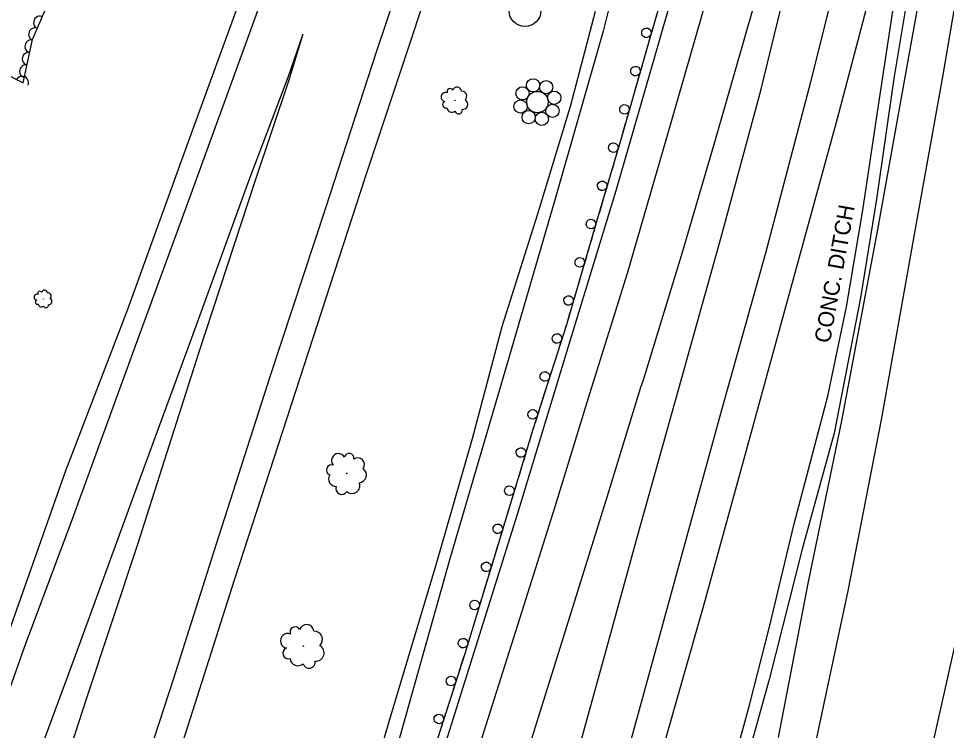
# Model space of a CAD drawing. Extents: x 1722896 to 1754269, y 648279 to 666297.
# Drawn here: x 1753624.6 to 1753915.5, y 654762.5 to 654985.9 of the extents above; entities that cross this region are included whole.
import ezdxf

# ---------------------------------------------------------------- set-up
doc = ezdxf.new("R2010")
doc.units = 0
for name, color, linetype in [('DESIGN - CENTERLINE - Proposed', 7, 'Continuous'), ('DESIGN - PUBLIC HEARING - Shapes', 7, 'Continuous'), ('DESIGN - SCRATCH - User 1', 7, 'Continuous'), ('SURVEY - CENTERLINE - Preliminary Text', 7, 'Continuous'), ('SURVEY - CONTOURS - Intermediate with optional Text', 7, 'Continuous'), ('SURVEY - DTM - Breaklines', 7, 'Continuous'), ('SURVEY - VEGETATION - Features with Text', 7, 'Continuous')]:
    doc.layers.add(name, color=color, linetype=linetype)

msp = doc.modelspace()

# ---------------------------------------------------------------- linework, layer by layer
at = {"layer": 'DESIGN - CENTERLINE - Proposed'}
for points in [[(1753865.69, 655293.01), (1753850.23, 655243.68), (1753836.04, 655199.67), (1753856.01, 655195.53), (1753856.02, 655195.5), (1753851.35, 655173.42), (1753840.45, 655122.33), (1753832.35, 655083.39), (1753820.91, 655034.37), (1753807.92, 654982.01), (1753792.84, 654929.32), (1753777.61, 654876.99), (1753759.81, 654816.38), (1753742.33, 654754.27), (1753725.04, 654698.69), (1753704.63, 654635.4), (1753688.57, 654585.5), (1753676.41, 654546.86), (1753663.2, 654505.36), (1753646.22, 654456.37), (1753630.28, 654406.65)], [(1753904.38, 654999.26), (1753899.03, 654967.13), (1753893.61, 654929.27), (1753888.56, 654898.33), (1753880.34, 654855.85), (1753870.31, 654819.45), (1753859.98, 654778.53), (1753846.48, 654729.98), (1753833.54, 654682.76), (1753819.83, 654630.13), (1753806.58, 654582.74), (1753795.97, 654542.95), (1753785.26, 654503.44), (1753773.65, 654460.33), (1753761.58, 654414.05)], [(1753761.58, 654414.05), (1753758.13, 654414.8), (1753763.94, 654436.56), (1753771.67, 654467.16), (1753780.29, 654499.75), (1753787.27, 654525.47), (1753796.99, 654562.01), (1753804.64, 654591.51), (1753813.73, 654624.53), (1753822.46, 654654.99), (1753830.56, 654685.75), (1753842.46, 654729.09), (1753853.89, 654770.88), (1753859.99, 654795.01), (1753867.81, 654827.36), (1753878.33, 654867.46), (1753884.19, 654895.45), (1753889.35, 654925.82), (1753894.22, 654958.61), (1753899.23, 654991.82)], [(1753627.77, 654409.9), (1753636.68, 654437.31), (1753647.5, 654469.18), (1753669.44, 654535.98), (1753678.4, 654562.98), (1753687.48, 654592.15), (1753699.72, 654629.86), (1753709.02, 654660.43), (1753718.35, 654688.85), (1753728.8, 654723.99), (1753740.98, 654766.09), (1753755.2, 654813.46), (1753766.91, 654854.19), (1753776.21, 654889.33), (1753787.34, 654924.33), (1753797.72, 654958.79), (1753805.47, 654988.26)]]:
    msp.add_lwpolyline(points, dxfattribs=at)
at = {"layer": 'DESIGN - PUBLIC HEARING - Shapes'}
msp.add_circle((1753783.38, 654988.43), 5, dxfattribs=at)
at = {"layer": 'DESIGN - SCRATCH - User 1'}
for points in [[(1753831.25, 655009.92), (1753822.75, 654980.53), (1753813.48, 654948.26), (1753805.85, 654922.2), (1753796.36, 654889.85), (1753785.87, 654857.01), (1753775.06, 654821.34), (1753764.49, 654786.57), (1753754.98, 654756.97), (1753744.66, 654724.7), (1753736.39, 654697.35), (1753729.16, 654674.8), (1753721.6, 654650.98), (1753714.45, 654628.27), (1753705.53, 654600.2), (1753698.82, 654578.99), (1753691.22, 654555.27), (1753681.73, 654526.36), (1753673.43, 654499.77), (1753660.39, 654459.4), (1753648.61, 654425.56), (1753636.92, 654390.04)], [(1753824.62, 654987.03), (1753823.97, 654984.77)], [(1753823.53, 654983.23), (1753822.75, 654980.53), (1753822.25, 654978.81)], [(1753821.81, 654977.28), (1753821.16, 654975.02)], [(1753821.16, 654975.02), (1753820.51, 654972.76)], [(1753820.07, 654971.22), (1753818.8, 654966.8)], [(1753818.36, 654965.26), (1753817.71, 654963)], [(1753817.71, 654963), (1753817.06, 654960.74)], [(1753816.62, 654959.2), (1753815.35, 654954.78)], [(1753814.26, 654950.99), (1753813.61, 654948.73)], [(1753814.91, 654953.25), (1753814.26, 654950.99)], [(1753813.17, 654947.19), (1753811.88, 654942.78)], [(1753810.77, 654938.99), (1753810.1, 654936.73)], [(1753811.43, 654941.24), (1753810.77, 654938.99)], [(1753809.66, 654935.2), (1753808.36, 654930.78)], [(1753807.91, 654929.25), (1753807.25, 654926.99)], [(1753807.25, 654926.99), (1753806.59, 654924.73)], [(1753806.14, 654923.2), (1753805.85, 654922.2), (1753804.85, 654918.79)], [(1753804.4, 654917.25), (1753803.74, 654914.99)], [(1753803.74, 654914.99), (1753803.08, 654912.74)], [(1753802.63, 654911.2), (1753801.33, 654906.79)], [(1753800.88, 654905.26), (1753800.22, 654903)], [(1753800.22, 654903), (1753799.56, 654900.74)], [(1753799.11, 654899.21), (1753797.81, 654894.8)], [(1753797.36, 654893.26), (1753796.7, 654891.01)], [(1753796.7, 654891.01), (1753796.36, 654889.85), (1753796.01, 654888.76)], [(1753795.53, 654887.23), (1753794.13, 654882.85)], [(1753793.64, 654881.33), (1753792.93, 654879.09)], [(1753792.93, 654879.09), (1753792.21, 654876.85)], [(1753791.72, 654875.33), (1753790.32, 654870.95)], [(1753789.84, 654869.42), (1753789.12, 654867.18)], [(1753789.12, 654867.18), (1753788.41, 654864.94)], [(1753787.92, 654863.42), (1753786.52, 654859.04)], [(1753786.03, 654857.51), (1753785.87, 654857.01), (1753785.34, 654855.27)], [(1753785.34, 654855.27), (1753784.66, 654853.02)], [(1753784.2, 654851.49), (1753782.86, 654847.08)], [(1753781.72, 654843.31), (1753781.04, 654841.06)], [(1753782.4, 654845.55), (1753781.72, 654843.31)], [(1753780.57, 654839.53), (1753779.24, 654835.12)], [(1753778.09, 654831.34), (1753777.41, 654829.09)], [(1753778.77, 654833.59), (1753778.09, 654831.34)], [(1753776.94, 654827.56), (1753775.61, 654823.16)], [(1753775.14, 654821.63), (1753775.06, 654821.34), (1753774.46, 654819.38)], [(1753774.46, 654819.38), (1753773.78, 654817.13)], [(1753773.31, 654815.6), (1753771.98, 654811.2)], [(1753771.51, 654809.67), (1753770.83, 654807.42)], [(1753770.83, 654807.42), (1753770.15, 654805.17)], [(1753769.68, 654803.64), (1753768.34, 654799.24)], [(1753767.88, 654797.71), (1753767.2, 654795.46)], [(1753767.2, 654795.46), (1753766.51, 654793.21)], [(1753766.05, 654791.68), (1753764.71, 654787.28)], [(1753764.23, 654785.75), (1753763.51, 654783.52)], [(1753763.51, 654783.52), (1753762.79, 654781.28)], [(1753762.3, 654779.76), (1753760.89, 654775.38)], [(1753760.41, 654773.85), (1753759.69, 654771.62)], [(1753759.69, 654771.62), (1753758.97, 654769.38)], [(1753758.48, 654767.85), (1753757.07, 654763.48)]]:
    msp.add_lwpolyline(points, dxfattribs=at)
for centre, start, end in [((1753821.45, 654981.46), 97.1245, 97.1146), ((1753818, 654969.44), 97.2413, 97.2314), ((1753814.55, 654957.43), 97.2413, 97.2314), ((1753811.09, 654945.43), 96.9431, 96.9333), ((1753807.58, 654933.43), 96.9431, 96.9333), ((1753804.06, 654921.44), 96.9136, 96.9038), ((1753800.55, 654909.44), 96.9136, 96.9038), ((1753797.03, 654897.45), 96.9136, 96.9038), ((1753793.41, 654885.52), 95.5469, 95.5371), ((1753789.6, 654873.61), 95.5469, 95.5371), ((1753785.8, 654861.71), 95.5469, 95.5371), ((1753782.1, 654849.74), 96.3903, 96.3804), ((1753778.47, 654837.78), 96.3903, 96.3804), ((1753774.85, 654825.82), 96.3903, 96.3804), ((1753771.22, 654813.86), 96.3644, 96.3546), ((1753767.58, 654801.9), 96.3644, 96.3546), ((1753763.95, 654789.94), 96.3644, 96.3546), ((1753760.18, 654778.05), 95.4336, 95.4238), ((1753756.35, 654766.15), 95.4336, 95.4238)]:
    msp.add_arc(centre, 1.5, start, end, dxfattribs=at)
at = {"layer": 'SURVEY - CENTERLINE - Preliminary Text'}
for p, q in [((1753894, 654919.78), (1753909.31, 655005.13)), ((1753892.97, 654998.92), (1753881.25, 654954.45)), ((1753881.25, 654954.45), (1753866.32, 654899.94)), ((1753882.73, 654859.64), (1753894, 654919.78)), ((1753866.32, 654899.94), (1753853.84, 654854.59)), ((1753872.27, 654809.16), (1753882.73, 654859.64)), ((1753853.84, 654854.59), (1753839.23, 654801.3)), ((1753862.81, 654760.3), (1753872.27, 654809.16)), ((1753839.23, 654801.3), (1753825.8, 654754.02))]:
    msp.add_line(p, q, dxfattribs=at)
for points in [[(1753907.56, 655630.58), (1753897.62, 655540.35), (1753887.97, 655467.46), (1753876.99, 655404.7), (1753859.61, 655330.46), (1753844.19, 655273.76), (1753830.08, 655226.8), (1753799.74, 655133.35), (1753765.15, 655032.08), (1753733.21, 654935.79), (1753692.25, 654810.03), (1753676.79, 654761.41), (1753655.27, 654695.65), (1753635.55, 654633.87), (1753614.74, 654571.38), (1753560.35, 654370.93), (1753550.99, 654314.54), (1753550.98, 654314.29)], [(1753999, 655365.49), (1753994.19, 655303.59), (1753989.42, 655245.38), (1753983.92, 655188.03), (1753977.56, 655136.68), (1753969.81, 655082.72), (1753960.87, 655025.6), (1753950.98, 654967.06), (1753939.93, 654905.23), (1753929.21, 654848.58), (1753918.56, 654791.23), (1753906.15, 654735.86), (1753895.48, 654687.27), (1753884.09, 654634.31), (1753870.24, 654578.71), (1753851.52, 654502), (1753835.96, 654438.29), (1753820.5, 654381.14)], [(1753638.87, 654389.35), (1753654.15, 654435.28), (1753666.04, 654469.32), (1753679.06, 654510.49), (1753697.53, 654566.58), (1753711.47, 654612.58), (1753725.52, 654655.18), (1753740.1, 654701.2), (1753752.24, 654738.7), (1753764.6, 654778.06), (1753781.06, 654830.45), (1753798, 654886.12), (1753811.93, 654931.99), (1753825.38, 654978.32), (1753837.76, 655021.83), (1753850.18, 655067.37), (1753862.42, 655115.87), (1753874.1, 655170.65), (1753880.71, 655207.3), (1753888.39, 655250.11), (1753894.62, 655294.16), (1753900.67, 655341), (1753900.89, 655353.33)], [(1753486.13, 654404.04), (1753505.53, 654455.42), (1753521.61, 654499.9), (1753538.67, 654545.64), (1753554.5, 654589.79), (1753570.27, 654633.28), (1753584.45, 654671.31), (1753595.64, 654701.71), (1753610.77, 654744.43), (1753626.43, 654788.69), (1753641.53, 654828.92), (1753660.88, 654882.12), (1753678.75, 654930.9), (1753696.15, 654978.92), (1753717.67, 655038.29), (1753735.29, 655086.93), (1753751.57, 655135.18), (1753769.63, 655188.96), (1753782.47, 655229.89), (1753798.43, 655282.46), (1753810.7, 655327.14)], [(1753845.87, 655319.54), (1753832.52, 655271.49), (1753820.57, 655232.64), (1753807.19, 655191.02), (1753792.37, 655145.5), (1753770.37, 655077.36), (1753755.23, 655030.45), (1753736.69, 654975.42), (1753720.85, 654926.42), (1753703.43, 654873.49), (1753686.44, 654820.68), (1753673.13, 654778.88), (1753656.55, 654727.74), (1753639, 654674.77), (1753624.18, 654629.08), (1753608.95, 654582.73), (1753591.09, 654526.1), (1753576.5, 654475.86), (1753564.92, 654430.19), (1753554.6, 654384.72)], [(1753716.97, 654392.9), (1753731.58, 654446.71), (1753744.6, 654495.32), (1753758.43, 654545.91), (1753771.85, 654595.51), (1753786.24, 654648.52), (1753801.02, 654703.23), (1753816.33, 654758.39), (1753831.56, 654814.06), (1753845.42, 654864.32), (1753858.92, 654912.41), (1753872.95, 654966.02), (1753884.83, 655013.24), (1753894.74, 655057.75), (1753902.76, 655097.35), (1753911.16, 655143.26), (1753919.1, 655192.52), (1753924.37, 655229.11), (1753929.43, 655275.05), (1753933.2, 655310.09)], [(1753794.53, 655297.08), (1753784.29, 655260.81), (1753775.97, 655232.81), (1753753.34, 655162.45), (1753735.21, 655106.86), (1753716.45, 655054.75), (1753697.54, 655001.54), (1753678.15, 654948.42), (1753658.78, 654894.59), (1753639.31, 654844), (1753618.06, 654784.08), (1753599.82, 654733.5), (1753583.52, 654688.83), (1753563.58, 654634.07), (1753543.16, 654578.51), (1753522.29, 654523.23), (1753501.77, 654465.46), (1753482.67, 654413.9), (1753458.55, 654352.07)], [(1753787.82, 654397.4), (1753804.87, 654462.71), (1753819.91, 654523.37), (1753834.46, 654584.66), (1753847.63, 654638.59), (1753861.81, 654699.97), (1753873.87, 654755.34), (1753884.69, 654806.38), (1753895.12, 654859.97), (1753905.47, 654918.12), (1753914.52, 654968.24), (1753924.21, 655025.35), (1753934.84, 655090.31), (1753941.46, 655137.15), (1753948, 655192.94), (1753953.01, 655240.59), (1753957.5, 655290.66)], [(1753651.98, 654405.24), (1753662.93, 654437.71), (1753672.8, 654467.26), (1753687.98, 654511.96), (1753703.06, 654556.73), (1753715.59, 654593.68), (1753725.16, 654622.57), (1753736.08, 654655.85), (1753746.54, 654687.05), (1753758.31, 654723.72), (1753769.13, 654757.69), (1753781.84, 654798.01), (1753792.82, 654832.85), (1753803.31, 654866.88), (1753815.56, 654905.99), (1753827.86, 654948.65), (1753838.46, 654985.6), (1753849.82, 655026.65)], [(1753701.52, 654393.69), (1753716.06, 654446.37), (1753729.77, 654498.73), (1753744.79, 654553.48), (1753757.24, 654598.83), (1753771.05, 654649.27), (1753782.62, 654692.58), (1753794.53, 654735.84), (1753808.88, 654787.73), (1753818.85, 654824.19), (1753831.6, 654869.88), (1753844.87, 654917.37), (1753857.32, 654963.4), (1753870.12, 655015.71)], [(1753855.18, 654990.39), (1753843.09, 654948.16), (1753832.61, 654912.51), (1753820.38, 654872.49), (1753819.64, 654870.19), (1753809.25, 654836.4), (1753796.39, 654795), (1753783.39, 654753.55), (1753767.45, 654703.07), (1753751.59, 654654.8), (1753739.95, 654619.57), (1753723.25, 654570.05), (1753707.26, 654523.81), (1753693.35, 654483.29), (1753680.44, 654444.52), (1753668.85, 654409.84)], [(1753498.67, 654018.41), (1753498.63, 654020.84), (1753498.36, 654069.35), (1753499.18, 654127.68), (1753501.77, 654178.47), (1753506.08, 654229.33), (1753510.2, 654265.07), (1753515.56, 654304.4), (1753522.1, 654344.33), (1753529.85, 654384.14), (1753538.88, 654423.25), (1753547.52, 654458.01), (1753557.95, 654495.47), (1753569.84, 654537.23), (1753587.37, 654592.17), (1753602.13, 654636.99), (1753616.87, 654681.43), (1753628.79, 654719.52), (1753645.95, 654772.76), (1753661.88, 654820.71), (1753681.11, 654881.07), (1753698.89, 654935.17), (1753709.35, 654966.4), (1753713.82, 654981.1)], [(1753503.66, 654407.39), (1753517.74, 654445.76), (1753534.58, 654492.65), (1753550.6, 654535.84), (1753565.7, 654577.01), (1753580.23, 654616.24), (1753594.51, 654655.53), (1753610.83, 654700.18), (1753626.33, 654742.55), (1753642.15, 654785.17), (1753661.01, 654837.05), (1753679.35, 654886.88), (1753696.78, 654934.97), (1753709.14, 654967.51), (1753713.82, 654981.1)]]:
    msp.add_lwpolyline(points, dxfattribs=at)
at = {"layer": 'SURVEY - DTM - Breaklines'}
for centre, radius in [((1753785.9, 654964.97), 2.08), ((1753790.03, 654964.4), 2.08), ((1753782.58, 654962.45), 2.08), ((1753787.29, 654959.7), 3.36), ((1753792.55, 654961.08), 2.08), ((1753782.01, 654958.32), 2.08), ((1753784.53, 654955), 2.08), ((1753788.66, 654954.44), 2.08), ((1753791.98, 654956.96), 2.08)]:
    msp.add_circle(centre, radius, dxfattribs=at)
at = {"layer": 'SURVEY - VEGETATION - Features with Text'}
msp.add_lwpolyline([(1753503.62, 654753.79), (1753513.29, 654770.2), (1753521.79, 654790.64), (1753531.14, 654808.15), (1753538.35, 654829.49), (1753542.07, 654852.98), (1753550.45, 654876.04), (1753560.22, 654894.78), (1753573.72, 654919.71), (1753587.56, 654948.75), (1753590.46, 654965.71), (1753605.77, 654982.62), (1753616.88, 654982.53), (1753620.94, 654968.35), (1753626.04, 654965.79), (1753628.92, 654979.32), (1753637.29, 654998.96)], dxfattribs=at)
for centre, radius in [((1753761.46, 654960.28), 0.049), ((1753632.4, 654897.94), 0.0323), ((1753727.5, 654843.17), 0.0755), ((1753713.87, 654788.99), 0.0802)]:
    msp.add_circle(centre, radius, dxfattribs=at)
for centre, radius, start, end in [((1753758.48, 654961.31), 1.4, 67.0412, 260.4609), ((1753759.89, 654963.01), 0.963, 27.0205, 205.7661), ((1753762.08, 654963.01), 1.4, 4.9043, 161.6933), ((1753763.52, 654961.54), 1.6, 313.9571, 91.4813), ((1753758.61, 654958.92), 1.07, 109.6599, 286.979), ((1753763.85, 654959), 1.59, 264.8529, 60.6914), ((1753760.42, 654958.03), 1.51, 184.9469, 311.7926), ((1753762.56, 654957.21), 1.17, 195.1058, 10.1061), ((1753630.4, 654898.53), 0.925, 69.7635, 263.1832), ((1753631.28, 654899.7), 0.636, 29.7428, 208.4885), ((1753632.73, 654899.77), 0.927, 7.6267, 164.4156), ((1753633.72, 654898.84), 1.06, 316.6794, 94.2036), ((1753634.02, 654897.17), 1.05, 267.5752, 63.4137), ((1753630.56, 654896.96), 0.704, 112.3822, 289.7013), ((1753631.78, 654896.43), 0.997, 187.6692, 314.5149), ((1753633.22, 654895.95), 0.774, 197.8281, 12.8284), ((1753724.88, 654847.26), 2.16, 28.6663, 222.086), ((1753728.22, 654847.98), 1.49, 348.6456, 167.3913), ((1753722.75, 654844.26), 1.64, 71.285, 248.6041), ((1753730.87, 654845.87), 2.17, 326.5295, 123.3184), ((1753731.2, 654842.71), 2.47, 275.5822, 53.1065), ((1753724.09, 654841.45), 2.33, 146.5721, 273.4177), ((1753729.17, 654839.33), 2.45, 226.4781, 22.3165), ((1753725.89, 654838.41), 1.81, 156.731, 331.7312), ((1753711.3, 654793.47), 1.58, 27.0977, 205.8433), ((1753714.89, 654793.47), 2.3, 4.9815, 161.7705), ((1753717.25, 654791.05), 2.62, 314.0343, 91.5585), ((1753708.99, 654790.66), 2.29, 67.1184, 260.5381), ((1753709.2, 654786.76), 1.75, 109.737, 287.0562), ((1753717.81, 654786.9), 2.6, 264.9301, 60.7686), ((1753712.18, 654785.3), 2.47, 185.0241, 311.8698), ((1753715.69, 654783.96), 1.92, 195.183, 10.1833)]:
    msp.add_arc(centre, radius, start, end, dxfattribs=at)
for centre, major_axis in [((1753631.21, 654984.71), (0.78, 1.84)), ((1753629.65, 654981.03), (0.78, 1.84)), ((1753628.47, 654977.22), (0.42, 1.96)), ((1753627.64, 654973.31), (0.42, 1.96)), ((1753626.81, 654969.4), (0.42, 1.96)), ((1753625.77, 654965.93), (1.79, -0.9))]:
    msp.add_ellipse(centre, major_axis=major_axis, ratio=0.940188, start_param=0, end_param=3.141593, dxfattribs=at)

# ---------------------------------------------------------------- texts
at = {"layer": 'SURVEY - CONTOURS - Intermediate with optional Text'}
msp.add_text('CONC. DITCH', height=5, rotation=79.792, dxfattribs=at).set_placement((1753878.98, 654883.84))

doc.saveas('drawing.dxf')
